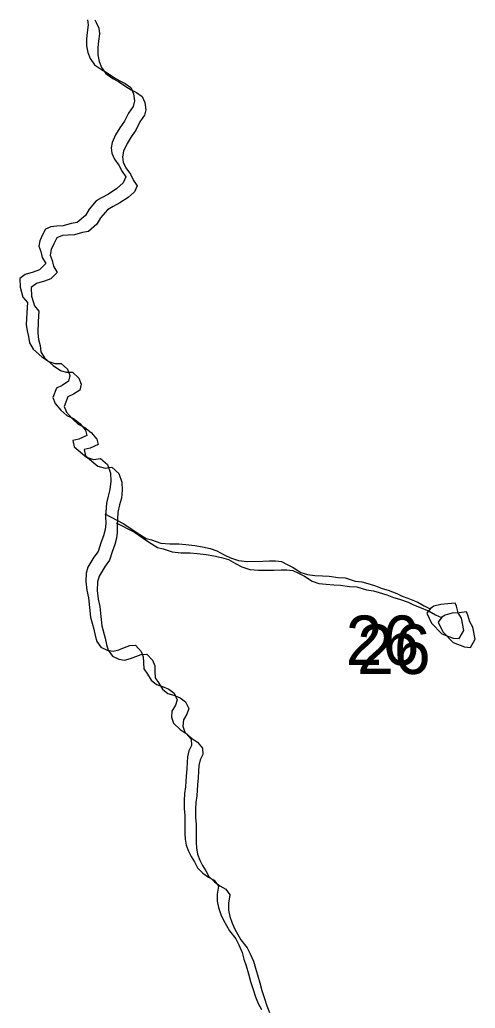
# Model space of a CAD drawing. Extents: x -21.1 to 50.3, y 0 to 22.1.
# Drawn here: x 48.293 to 48.678, y 20.81 to 21.646 of the extents above; entities that cross this region are included whole.
import ezdxf

# ---------------------------------------------------------------- set-up
doc = ezdxf.new("R2010")
doc.units = 0
for name, color, linetype in [('GM_X_Minor_Lake', 7, 'Continuous'), ('GM_X_Minor_River', 7, 'Continuous'), ('GM_X_Section_Text', 7, 'Continuous')]:
    doc.layers.add(name, color=color, linetype=linetype)

msp = doc.modelspace()

# ---------------------------------------------------------------- linework, layer by layer
at = {"layer": 'GM_X_Minor_Lake'}
for points in [[(48.63757, 21.14404), (48.64145, 21.13573), (48.65028, 21.12672), (48.6598, 21.12303), (48.66473, 21.1227), (48.66883, 21.12958), (48.66682, 21.1398), (48.66411, 21.14433), (48.66253, 21.15), (48.66136, 21.15264)], [(48.66136, 21.15264), (48.65519, 21.15205), (48.64937, 21.15159), (48.64345, 21.15009), (48.64054, 21.14811), (48.63757, 21.14404)], [(48.6472, 21.13654), (48.65109, 21.12823), (48.65991, 21.11922), (48.66944, 21.11553), (48.67437, 21.1152), (48.67846, 21.12207), (48.67646, 21.1323), (48.67375, 21.13682), (48.67217, 21.1425), (48.671, 21.14514)], [(48.671, 21.14514), (48.66483, 21.14455), (48.65901, 21.14408), (48.65309, 21.14258), (48.65018, 21.14061), (48.6472, 21.13654)]]:
    msp.add_lwpolyline(points, dxfattribs=at)
at = {"layer": 'GM_X_Minor_River'}
for points in [[(48.35044, 21.64575), (48.35082, 21.6415), (48.35009, 21.63504), (48.34936, 21.62972), (48.34939, 21.62364), (48.35057, 21.61795), (48.3525, 21.61302), (48.35633, 21.60772), (48.36207, 21.60358), (48.36703, 21.60095), (48.37314, 21.5968), (48.37773, 21.59416), (48.38231, 21.59191), (48.38689, 21.58852), (48.38921, 21.58321), (48.39, 21.57714)], [(48.35649, 21.64575), (48.35774, 21.64349), (48.36005, 21.63856), (48.36045, 21.634), (48.35973, 21.62754), (48.359, 21.62222), (48.35903, 21.61614), (48.3602, 21.61045), (48.36213, 21.60552), (48.36597, 21.60022), (48.3717, 21.59607), (48.37667, 21.59344), (48.38278, 21.5893), (48.38736, 21.58666), (48.39194, 21.58441), (48.39653, 21.58102), (48.39885, 21.57571), (48.39964, 21.56964)], [(48.39, 21.57714), (48.38889, 21.57257), (48.38511, 21.56685), (48.38172, 21.56), (48.37757, 21.55427), (48.37417, 21.54856), (48.37117, 21.54208), (48.37043, 21.53752), (48.37084, 21.53296), (48.37315, 21.52804), (48.37698, 21.52274), (48.37968, 21.51744), (48.38275, 21.5129), (48.38049, 21.50794), (48.37519, 21.50298), (48.36798, 21.49837), (48.36229, 21.4953), (48.35774, 21.49262), (48.35168, 21.48575), (48.34867, 21.48041), (48.34147, 21.4743), (48.33653, 21.47351), (48.32968, 21.47157), (48.32436, 21.47116), (48.31941, 21.47076), (48.31485, 21.46883), (48.31222, 21.46388), (48.30996, 21.45892), (48.30923, 21.45436), (48.31077, 21.44981), (48.31194, 21.44488), (48.31502, 21.43958), (48.30972, 21.43423), (48.3044, 21.4323), (48.29756, 21.43036), (48.29301, 21.42692), (48.29343, 21.4197), (48.29576, 21.41136), (48.29959, 21.40682), (48.29888, 21.39808), (48.29856, 21.3882), (48.29935, 21.38288), (48.30052, 21.37795), (48.30131, 21.37264), (48.30438, 21.36734), (48.31165, 21.36092), (48.31776, 21.35677), (48.32272, 21.35528), (48.32805, 21.35531), (48.33341, 21.3504), (48.33534, 21.3451), (48.33423, 21.34015), (48.32892, 21.3367), (48.32398, 21.3344), (48.32098, 21.3264), (48.32291, 21.32147), (48.32789, 21.3158), (48.33286, 21.31127), (48.33859, 21.30864), (48.34394, 21.30449), (48.34854, 21.29882), (48.34971, 21.29427), (48.34287, 21.29119), (48.33793, 21.29002), (48.3391, 21.28471), (48.34943, 21.27603), (48.35553, 21.27417), (48.36124, 21.27496), (48.36736, 21.26967), (48.36968, 21.26247), (48.3701, 21.25563), (48.36938, 21.24879), (48.36788, 21.24308), (48.3664, 21.23699), (48.3657, 21.22559), (48.36573, 21.2199), (48.36538, 21.21496), (48.36388, 21.20963), (48.36163, 21.20354), (48.35939, 21.19631), (48.35561, 21.19135), (48.35071, 21.18296), (48.34921, 21.17802), (48.34887, 21.1708), (48.34967, 21.16358), (48.35123, 21.15713), (48.35204, 21.14878), (48.35285, 21.14081), (48.35557, 21.13056), (48.35674, 21.12525), (48.35829, 21.12032), (48.36174, 21.1154), (48.36709, 21.11277), (48.37204, 21.11204), (48.37698, 21.11321), (48.38154, 21.11513), (48.3861, 21.11668), (48.39105, 21.11708), (48.39564, 21.11179), (48.39757, 21.10724), (48.3976, 21.1023)], [(48.39964, 21.56964), (48.39852, 21.56507), (48.39475, 21.55935), (48.39136, 21.5525), (48.38721, 21.54677), (48.38381, 21.54106), (48.3808, 21.53458), (48.38007, 21.53002), (48.38047, 21.52546), (48.38278, 21.52054), (48.38662, 21.51524), (48.38931, 21.50993), (48.39239, 21.50539), (48.39013, 21.50044), (48.38483, 21.49547), (48.37762, 21.49087), (48.37193, 21.4878), (48.36737, 21.48512), (48.36132, 21.47825), (48.35831, 21.47291), (48.35111, 21.46679), (48.34616, 21.46601), (48.33932, 21.46407), (48.334, 21.46366), (48.32905, 21.46325), (48.32449, 21.46133), (48.32185, 21.45638), (48.3196, 21.45142), (48.31886, 21.44686), (48.32041, 21.44231), (48.32158, 21.43738), (48.32465, 21.43208), (48.31935, 21.42673), (48.31403, 21.4248), (48.3072, 21.42286), (48.30265, 21.41942), (48.30307, 21.4122), (48.3054, 21.40386), (48.30923, 21.39932), (48.30852, 21.39058), (48.30819, 21.3807), (48.30898, 21.37538), (48.31015, 21.37045), (48.31094, 21.36514), (48.31402, 21.35984), (48.32128, 21.35342), (48.3274, 21.34927), (48.33236, 21.34778), (48.33769, 21.34781), (48.34304, 21.3429), (48.34498, 21.3376), (48.34386, 21.33265), (48.33855, 21.3292), (48.33362, 21.32689), (48.33061, 21.3189), (48.33255, 21.31397), (48.33753, 21.3083), (48.3425, 21.30377), (48.34822, 21.30114), (48.35358, 21.29699), (48.35818, 21.29132), (48.35934, 21.28677), (48.35251, 21.28369), (48.34757, 21.28252), (48.34874, 21.27721), (48.35907, 21.26853), (48.36517, 21.26667), (48.37087, 21.26746), (48.37699, 21.26217), (48.37932, 21.25496), (48.37974, 21.24813), (48.37901, 21.24129), (48.37752, 21.23558), (48.37603, 21.22949), (48.37533, 21.21809), (48.37537, 21.21239), (48.37501, 21.20746), (48.37352, 21.20213), (48.37127, 21.19604), (48.36903, 21.18881), (48.36525, 21.18385), (48.36035, 21.17546), (48.35885, 21.17051), (48.35851, 21.16329), (48.35931, 21.15608), (48.36087, 21.14963), (48.36168, 21.14128), (48.36249, 21.13331), (48.36521, 21.12306), (48.36638, 21.11775), (48.36793, 21.11282), (48.37138, 21.1079), (48.37673, 21.10527), (48.38168, 21.10454), (48.38662, 21.10571), (48.39118, 21.10763), (48.39574, 21.10918), (48.40068, 21.10958), (48.40528, 21.10429), (48.40721, 21.09974), (48.40724, 21.0948)], [(48.36489, 21.22807), (48.38057, 21.21998), (48.38784, 21.21508), (48.39242, 21.21207), (48.40006, 21.20717), (48.40463, 21.20605), (48.41226, 21.20344), (48.41988, 21.20272), (48.42749, 21.20276), (48.43359, 21.20204), (48.4412, 21.20132), (48.44768, 21.20021), (48.45416, 21.19873), (48.45988, 21.19686), (48.46599, 21.19348), (48.47134, 21.19085), (48.4782, 21.18861), (48.48544, 21.18789), (48.49876, 21.18796), (48.50447, 21.18837), (48.50942, 21.1884), (48.51437, 21.18767), (48.51933, 21.18541), (48.52429, 21.18278), (48.53079, 21.17864), (48.53651, 21.17677), (48.5426, 21.17605), (48.54908, 21.1757), (48.55479, 21.17535), (48.56241, 21.17426), (48.5685, 21.17391), (48.57689, 21.1713), (48.5826, 21.17057), (48.58756, 21.16908), (48.59404, 21.16721), (48.59977, 21.16497), (48.60472, 21.16347), (48.61197, 21.16085), (48.61655, 21.1586), (48.62151, 21.15673), (48.6299, 21.15336), (48.63525, 21.15035), (48.6404, 21.14792)], [(48.37453, 21.22057), (48.39021, 21.21248), (48.39747, 21.20758), (48.40206, 21.20457), (48.4097, 21.19967), (48.41427, 21.19855), (48.4219, 21.19594), (48.42952, 21.19522), (48.43713, 21.19526), (48.44322, 21.19454), (48.45084, 21.19382), (48.45732, 21.19271), (48.4638, 21.19123), (48.46952, 21.18936), (48.47563, 21.18598), (48.48097, 21.18335), (48.48784, 21.18111), (48.49507, 21.18039), (48.5084, 21.18046), (48.5141, 21.18087), (48.51905, 21.1809), (48.52401, 21.18017), (48.52897, 21.17791), (48.53393, 21.17528), (48.54043, 21.17114), (48.54615, 21.16927), (48.55224, 21.16855), (48.55871, 21.1682), (48.56443, 21.16785), (48.57204, 21.16675), (48.57814, 21.16641), (48.58653, 21.1638), (48.59224, 21.16307), (48.5972, 21.16158), (48.60368, 21.15971), (48.6094, 21.15746), (48.61436, 21.15597), (48.62161, 21.15335), (48.62619, 21.1511), (48.63115, 21.14923), (48.63954, 21.14586), (48.64489, 21.14285), (48.65004, 21.14042)], [(48.3976, 21.1023), (48.39801, 21.09699), (48.40108, 21.09245), (48.40416, 21.08752), (48.40874, 21.08375), (48.4137, 21.08226), (48.41904, 21.08001), (48.42363, 21.07661), (48.42632, 21.07093), (48.42483, 21.06636), (48.42181, 21.06141), (48.42146, 21.05609), (48.42301, 21.05116), (48.42875, 21.04587), (48.43372, 21.04248), (48.43793, 21.03756), (48.43834, 21.03225), (48.43608, 21.02768), (48.43497, 21.02273), (48.43461, 21.01817), (48.43426, 21.01247), (48.43392, 21.00639), (48.43321, 20.99727), (48.43248, 20.99157), (48.43213, 20.98587), (48.43217, 20.97865), (48.43258, 20.97333), (48.43267, 20.95776), (48.43307, 20.9532), (48.43386, 20.94788), (48.43579, 20.94296), (48.4381, 20.93841), (48.44079, 20.93387), (48.44349, 20.92894), (48.44808, 20.92441), (48.45267, 20.92102), (48.45763, 20.91838), (48.46108, 20.91347), (48.45998, 20.90662), (48.46001, 20.90054), (48.46118, 20.89523), (48.46312, 20.88954), (48.46543, 20.88462), (48.47043, 20.87553), (48.4758, 20.86872), (48.47849, 20.86379), (48.48119, 20.85735), (48.48274, 20.85166), (48.48468, 20.84597), (48.48662, 20.83915), (48.48818, 20.8327), (48.4905, 20.82587), (48.49244, 20.8198), (48.49475, 20.81412), (48.49745, 20.80919)], [(48.40724, 21.0948), (48.40765, 21.08949), (48.41072, 21.08494), (48.41379, 21.08002), (48.41838, 21.07625), (48.42334, 21.07476), (48.42868, 21.07251), (48.43327, 21.06911), (48.43596, 21.06343), (48.43446, 21.05886), (48.43145, 21.05391), (48.4311, 21.04859), (48.43264, 21.04366), (48.43839, 21.03837), (48.44335, 21.03498), (48.44757, 21.03006), (48.44798, 21.02475), (48.44572, 21.02018), (48.4446, 21.01523), (48.44425, 21.01067), (48.4439, 21.00497), (48.44355, 20.99889), (48.44285, 20.98977), (48.44211, 20.98407), (48.44176, 20.97836), (48.44181, 20.97115), (48.44221, 20.96583), (48.4423, 20.95025), (48.44271, 20.9457), (48.4435, 20.94038), (48.44543, 20.93546), (48.44774, 20.93091), (48.45043, 20.92637), (48.45312, 20.92144), (48.45771, 20.91691), (48.4623, 20.91351), (48.46727, 20.91088), (48.47072, 20.90596), (48.46961, 20.89912), (48.46965, 20.89304), (48.47082, 20.88773), (48.47276, 20.88204), (48.47507, 20.87712), (48.48007, 20.86803), (48.48543, 20.86122), (48.48813, 20.85629), (48.49083, 20.84985), (48.49238, 20.84416), (48.49432, 20.83847), (48.49626, 20.83164), (48.49782, 20.8252), (48.50014, 20.81837), (48.50207, 20.8123), (48.50439, 20.80662)]]:
    msp.add_lwpolyline(points, dxfattribs=at)

# ---------------------------------------------------------------- texts
at = {"layer": 'GM_X_Section_Text'}
for p in [(48.56883, 21.10026), (48.57847, 21.09275)]:
    msp.add_text('26', height=0.041856, rotation=0.00001, dxfattribs=at).set_placement(p)

doc.saveas('drawing.dxf')
